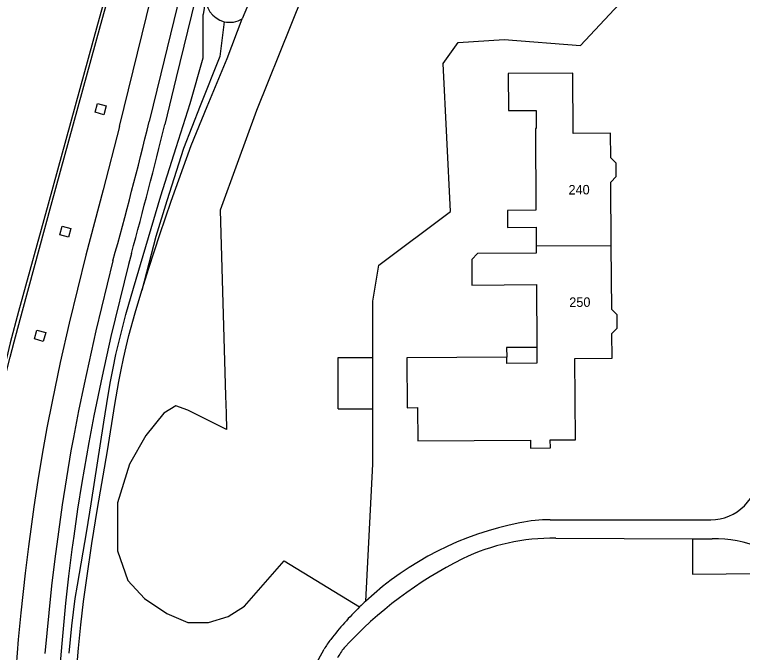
# Model space of a CAD drawing. Extents: x 194485 to 197793, y 468269 to 470822.
# Drawn here: x 196827.9 to 196919.9, y 469200.8 to 469281.4 of the extents above; entities that cross this region are included whole.
import ezdxf

# ---------------------------------------------------------------- set-up
doc = ezdxf.new("R2010")
doc.units = 0
for name, color, linetype in [('BGT begrenzing kruinlijn', 7, 'Continuous'), ('BGT grensvlak begroeid terreindeel', 7, 'Continuous'), ('BGT grensvlak begroeid terreindeel LR', 7, 'Continuous'), ('BGT grensvlak gebouwinstallatie plus 1', 7, 'Continuous'), ('BGT grensvlak onbegroeid terreindeel', 7, 'Continuous'), ('BGT grensvlak pand op maaiveld', 7, 'Continuous'), ('BGT grensvlak pand op maaiveld LR', 7, 'Continuous'), ('BGT grensvlak wegdeel', 7, 'Continuous'), ('BGT lijnelement scheiding hek', 7, 'Continuous'), ('BGT tekst huisnummerreeks', 7, 'Continuous')]:
    doc.layers.add(name, color=color, linetype=linetype)

msp = doc.modelspace()

# ---------------------------------------------------------------- linework, layer by layer
at = {"layer": 'BGT begrenzing kruinlijn'}
msp.add_line((196852.127, 469283.875), (196851.713, 469281.358), dxfattribs=at)
msp.add_lwpolyline([(196834.796, 469200.673), (196834.949, 469202.403), (196835.127, 469204.13), (196835.336, 469205.853), (196835.577, 469207.572), (196835.844, 469209.288), (196837.027, 469216.136), (196837.593, 469219.564), (196839.168, 469229.865), (196839.72, 469233.295), (196840.023, 469235.005), (196840.353, 469236.711), (196840.713, 469238.41), (196841.103, 469240.103), (196841.521, 469241.789), (196841.966, 469243.468), (196842.923, 469246.807), (196846.401, 469258.457), (196848.3, 469264.575), (196850.068, 469270.144), (196851.725, 469275.903), (196851.713, 469281.358)], dxfattribs=at)
at = {"layer": 'BGT grensvlak begroeid terreindeel'}
msp.add_lwpolyline([(196893.185, 469355.538), (196858.457, 469269.237), (196856.043, 469262.56), (196853.899, 469256.63), (196854.563, 469233.176), (196854.625, 469231.001), (196854.683, 469228.922), (196849.776, 469231.376), (196848.265, 469231.943), (196846.755, 469230.999), (196844.489, 469228.165), (196842.414, 469224.578), (196840.904, 469219.668), (196840.904, 469213.626), (196842.225, 469209.849), (196844.302, 469207.583), (196847.133, 469205.694), (196849.776, 469204.561), (196852.417, 469204.561), (196854.871, 469205.317), (196856.947, 469206.639), (196861.977, 469212.337), (196871.503, 469206.525)], dxfattribs=at)
for centre, radius, start, end in [((196855.095, 469283.387), 3.008, 170.66337, 256.67804), ((196855.096, 469283.382), 3.004, 256.63267, 301.81853)]:
    msp.add_arc(centre, radius, start, end, dxfattribs=at)
at = {"layer": 'BGT grensvlak begroeid terreindeel LR'}
msp.add_line((196845.755, 469253.333), (196843.979, 469246.512), dxfattribs=at)
msp.add_lwpolyline([(196854.402, 469280.46), (196853.841, 469276.058), (196851.37, 469269.843), (196849.256, 469264.424), (196847.152, 469257.842), (196845.755, 469253.333)], dxfattribs=at)
at = {"layer": 'BGT grensvlak gebouwinstallatie plus 1'}
for p, q in [((196893.903, 469239.317), (196890.083, 469239.291)), ((196890.083, 469239.291), (196890.092, 469238.071)), ((196868.779, 469231.547), (196868.779, 469238.047)), ((196868.779, 469238.047), (196873.179, 469238.047)), ((196873.179, 469231.547), (196873.179, 469238.047)), ((196868.779, 469231.547), (196873.179, 469231.547))]:
    msp.add_line(p, q, dxfattribs=at)
at = {"layer": 'BGT grensvlak onbegroeid terreindeel'}
for p, q in [((196873.179, 469224.547), (196873.179, 469231.547)), ((196872.292, 469207.276), (196873.179, 469224.547))]:
    msp.add_line(p, q, dxfattribs=at)
for points in [[(196873.179, 469238.047), (196873.179, 469245.162), (196873.934, 469249.694), (196882.993, 469256.492), (196882.049, 469275.187), (196883.937, 469277.831), (196889.789, 469278.208), (196899.414, 469277.453), (196918.378, 469297.768), (196917.666, 469335.065), (196917.526, 469356.31), (196893.185, 469355.538)], [(196839.491, 469269.831), (196839.184, 469268.71), (196838.075, 469269.014), (196838.382, 469270.135), (196839.491, 469269.831)], [(196835.01, 469254.349), (196834.721, 469253.239), (196833.608, 469253.529), (196833.897, 469254.639), (196835.01, 469254.349)], [(196831.836, 469241.18), (196831.525, 469240.067), (196830.417, 469240.376), (196830.728, 469241.489), (196831.836, 469241.18)]]:
    msp.add_lwpolyline(points, dxfattribs=at)
at = {"layer": 'BGT grensvlak pand op maaiveld'}
for points in [[(196903.306, 469252.158), (196903.251, 469260.202), (196903.926, 469260.887), (196903.915, 469262.587), (196903.23, 469263.262), (196903.209, 469266.362), (196898.509, 469266.33), (196898.457, 469273.97), (196890.268, 469273.915), (196890.3, 469269.225), (196893.809, 469269.259), (196893.824, 469266.969), (196893.715, 469266.968), (196893.785, 469256.631), (196890.185, 469256.607), (196890.199, 469254.477), (196893.8, 469254.501), (196893.816, 469252.094)], [(196893.816, 469252.094), (196893.822, 469251.223), (196886.42, 469251.173), (196885.676, 469250.419), (196885.698, 469247.191), (196893.849, 469247.245), (196893.903, 469239.317)], [(196898.772, 469227.652), (196898.702, 469237.922), (196903.402, 469237.954), (196903.381, 469241.054), (196904.056, 469241.739), (196904.045, 469243.439), (196903.36, 469244.114), (196903.306, 469252.158)], [(196893.903, 469239.317), (196893.916, 469237.317), (196890.097, 469237.291), (196890.092, 469238.071)], [(196890.092, 469238.071), (196877.452, 469237.987), (196877.501, 469231.699), (196878.821, 469231.708), (196878.853, 469227.518)], [(196878.853, 469227.518), (196893.092, 469227.613), (196893.099, 469226.603), (196895.609, 469226.62), (196895.602, 469227.631), (196898.772, 469227.652)]]:
    msp.add_lwpolyline(points, dxfattribs=at)
at = {"layer": 'BGT grensvlak pand op maaiveld LR'}
msp.add_line((196903.306, 469252.158), (196893.816, 469252.094), dxfattribs=at)
at = {"layer": 'BGT grensvlak wegdeel'}
for p, q in [((196841.142, 469267.204), (196845.491, 469284.972)), ((196895.601, 469217.535), (196915.873, 469217.535)), ((196896.31, 469215.194), (196913.577, 469215.149)), ((196913.577, 469215.149), (196913.577, 469210.667)), ((196913.577, 469215.149), (196916.075, 469215.143)), ((196913.577, 469210.667), (196923.537, 469210.757)), ((196862.289, 469192.745), (196867.029, 469201.191))]:
    msp.add_line(p, q, dxfattribs=at)
for points in [[(196841.185, 469290.233), (196838.36, 469280.115), (196832.136, 469257.415), (196828.392, 469243.831), (196827.359, 469239.889), (196826.862, 469237.914), (196826.389, 469235.933), (196825.946, 469233.945), (196825.534, 469231.95), (196825.148, 469229.95), (196824.441, 469225.936), (196823.801, 469221.912), (196823.509, 469219.896), (196823.238, 469217.877), (196822.991, 469215.855), (196822.77, 469213.831), (196822.573, 469211.804), (196822.398, 469209.775), (196822.098, 469205.711), (196821.85, 469201.643), (196821.423, 469193.503)], [(196821.858, 469193.953), (196822.285, 469202.04), (196822.538, 469206.081), (196822.845, 469210.118), (196823.026, 469212.133), (196823.228, 469214.146), (196823.455, 469216.157), (196823.707, 469218.164), (196823.982, 469220.169), (196824.277, 469222.172), (196824.914, 469226.171), (196825.61, 469230.16), (196825.991, 469232.148), (196826.402, 469234.129), (196826.849, 469236.102), (196827.333, 469238.067), (196827.843, 469240.025), (196828.911, 469243.931), (196832.517, 469257.269), (196838.76, 469279.967), (196841.585, 469290.119)], [(196848.837, 469283.946), (196846.363, 469273.864), (196844.909, 469267.859)], [(196850.71, 469283.268), (196848.3, 469273.399), (196846.894, 469267.491)], [(196841.142, 469267.204), (196839.083, 469259.206), (196836.904, 469250.978), (196834.78, 469242.355), (196833.681, 469237.414), (196832.631, 469232.463), (196831.984, 469229.152), (196831.389, 469225.831), (196830.843, 469222.501), (196830.34, 469219.164), (196829.658, 469214.149), (196829.248, 469210.8), (196828.693, 469205.77), (196828.367, 469202.411), (196828.085, 469199.049)], [(196842.661, 469251.156), (196842.284, 469249.805), (196840.07, 469240.673), (196838.972, 469235.666), (196837.923, 469230.648), (196837.276, 469227.292), (196836.97, 469225.611), (196836.393, 469222.243), (196835.861, 469218.866), (196835.372, 469215.484), (196835.144, 469213.79), (196834.724, 469210.399), (196834.352, 469207.001), (196833.874, 469201.898), (196833.582, 469198.493)], [(196840.32, 469250.263), (196838.184, 469241.4), (196836.687, 469234.678), (196835.982, 469231.309), (196835.327, 469227.929), (196835.021, 469226.235), (196834.447, 469222.84), (196833.92, 469219.438), (196833.434, 469216.029), (196832.989, 469212.615), (196832.584, 469209.196), (196832.219, 469205.772), (196831.736, 469200.631)]]:
    msp.add_lwpolyline(points, dxfattribs=at)
for centre, radius, start, end in [((196366.224, 469383.303), 492.409, 344.32495, 346.44099), ((196153.883, 469438.36), 713.765, 344.794821, 346.149416), ((196915.873, 469223.536), 6.001, 270.00462, 0.4898), ((196899.43, 469177.948), 39.957, 101.06214, 132.77903), ((196895.6, 469197.555), 19.98, 89.99856, 101.07369), ((196895.797, 469189.326), 25.873, 88.86286, 115.85095), ((196916.314, 469200.036), 15.109, 67.01166, 90.90734), ((196907.893, 469165.949), 52.19, 116.6117, 137.28351), ((196900.544, 469176.804), 41.554, 132.83551, 134.33748), ((196899.393, 469177.978), 39.91, 134.33274, 142.23052), ((196875.786, 469196.272), 10.044, 142.24439, 150.67675), ((196877.422, 469195.178), 10.006, 141.89593, 150.66159)]:
    msp.add_arc(centre, radius, start, end, dxfattribs=at)
at = {"layer": 'BGT lijnelement scheiding hek'}
for p in [(196890.414, 469362.647), (196854.76, 469275.797)]:
    msp.add_line(p, (196856.68, 469280.83), dxfattribs=at)
for points in [[(196843.979, 469246.512), (196844.869, 469249.339), (196846.261, 469253.56), (196847.688, 469257.771), (196850.232, 469264.813), (196852.221, 469269.73), (196854.76, 469275.797)], [(196835.738, 469198.376), (196835.988, 469201.329), (196836.282, 469204.279), (196836.624, 469207.223), (196837.01, 469210.162), (196837.66, 469214.56), (196838.378, 469218.947), (196839.632, 469226.249), (196840.578, 469232.103), (196841.079, 469235.024), (196841.358, 469236.479), (196841.662, 469237.929), (196841.996, 469239.372), (196842.355, 469240.81), (196843.135, 469243.671), (196843.979, 469246.512)]]:
    msp.add_lwpolyline(points, dxfattribs=at)

# ---------------------------------------------------------------- texts
at = {"layer": 'BGT tekst huisnummerreeks'}
for s, p in [('240', (196897.904, 469258.624)), ('250', (196898, 469244.42))]:
    msp.add_text(s, height=1.2, rotation=0.4, dxfattribs=at).set_placement(p)

doc.saveas('drawing.dxf')
